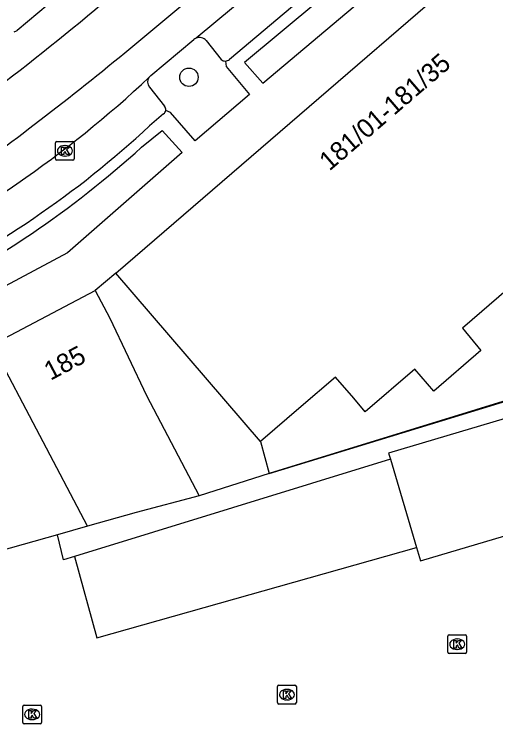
# Model space of a CAD drawing. Extents: x 159718 to 160783, y 383290 to 384030.
# Drawn here: x 159890.69 to 159916.35, y 383623.64 to 383661.42 of the extents above; entities that cross this region are included whole.
import ezdxf

# ---------------------------------------------------------------- set-up
doc = ezdxf.new("R2010")
doc.units = 0
for name, color, linetype in [('IMGEO_Boom', 7, 'Continuous'), ('IMGEO_Groenvoorziening', 7, 'Continuous'), ('IMGEO_Hek', 7, 'Continuous'), ('IMGEO_Kolk', 7, 'Continuous'), ('IMGEO_Pand', 7, 'Continuous'), ('IMGEO_Pand_nummerreeks', 7, 'Continuous'), ('IMGEO_Parkeervlak_open', 7, 'Continuous'), ('IMGEO_Rijbaan_lokaal_gesloten', 7, 'Continuous'), ('IMGEO_Rijbaan_lokaal_open', 7, 'Continuous'), ('IMGEO_Voetpad_open', 7, 'Continuous')]:
    doc.layers.add(name, color=color, linetype=linetype)

msp = doc.modelspace()

# ---------------------------------------------------------------- linework, layer by layer
at = {"layer": 'IMGEO_Boom'}
msp.add_circle((159899.999, 383658.062), 0.489, dxfattribs=at)
at = {"layer": 'IMGEO_Groenvoorziening'}
msp.add_lwpolyline([(159904.273, 383636.97), (159900.553, 383635.781)], dxfattribs=at)
at = {"layer": 'IMGEO_Hek'}
msp.add_lwpolyline([(159903.808, 383638.662), (159904.273, 383636.97), (159927.901, 383644.185)], dxfattribs=at)
at = {"layer": 'IMGEO_Kolk'}
for p, q in [((159892.893, 383653.72), (159892.893, 383654.572)), ((159892.968, 383654.646), (159893.82, 383654.646)), ((159893.381, 383654.426), (159893.406, 383654.426)), ((159893.894, 383654.572), (159893.894, 383653.72)), ((159893.82, 383653.646), (159892.968, 383653.646)), ((159893.404, 383653.866), (159893.379, 383653.866)), ((159913.865, 383628.378), (159914.717, 383628.378)), ((159913.79, 383627.452), (159913.79, 383628.304)), ((159914.278, 383628.158), (159914.303, 383628.158)), ((159914.791, 383628.304), (159914.791, 383627.452)), ((159914.301, 383627.598), (159914.276, 383627.598)), ((159914.717, 383627.378), (159913.865, 383627.378)), ((159904.796, 383625.695), (159905.648, 383625.695)), ((159904.721, 383624.769), (159904.721, 383625.621)), ((159905.209, 383625.475), (159905.234, 383625.475)), ((159905.722, 383625.621), (159905.722, 383624.769)), ((159905.232, 383624.915), (159905.207, 383624.915)), ((159891.148, 383623.717), (159891.148, 383624.569)), ((159891.223, 383624.643), (159892.075, 383624.643)), ((159892.149, 383624.569), (159892.149, 383623.717)), ((159905.648, 383624.695), (159904.796, 383624.695)), ((159891.636, 383624.423), (159891.661, 383624.423)), ((159891.659, 383623.863), (159891.634, 383623.863)), ((159892.075, 383623.643), (159891.223, 383623.643))]:
    msp.add_line(p, q, dxfattribs=at)
for points in [[(159892.893, 383653.72), (159892.893, 383654.572)], [(159892.968, 383654.646), (159893.82, 383654.646)], [(159893.894, 383654.572), (159893.894, 383653.72)], [(159893.214, 383654.346), (159893.337, 383654.346), (159893.337, 383654.195), (159893.467, 383654.346), (159893.631, 383654.346), (159893.485, 383654.195), (159893.638, 383653.946), (159893.486, 383653.946), (159893.401, 383654.11), (159893.337, 383654.043), (159893.337, 383653.946), (159893.214, 383653.946), (159893.214, 383654.346)], [(159893.82, 383653.646), (159892.968, 383653.646)], [(159913.865, 383628.378), (159914.717, 383628.378)], [(159913.79, 383627.452), (159913.79, 383628.304)], [(159914.111, 383628.078), (159914.234, 383628.078), (159914.234, 383627.927), (159914.364, 383628.078), (159914.528, 383628.078), (159914.382, 383627.927), (159914.535, 383627.678), (159914.383, 383627.678), (159914.298, 383627.842), (159914.234, 383627.775), (159914.234, 383627.678), (159914.111, 383627.678), (159914.111, 383628.078)], [(159914.791, 383628.304), (159914.791, 383627.452)], [(159914.717, 383627.378), (159913.865, 383627.378)], [(159904.796, 383625.695), (159905.648, 383625.695)], [(159904.721, 383624.769), (159904.721, 383625.621)], [(159905.042, 383625.395), (159905.165, 383625.395), (159905.165, 383625.244), (159905.295, 383625.395), (159905.459, 383625.395), (159905.313, 383625.244), (159905.466, 383624.995), (159905.314, 383624.995), (159905.229, 383625.159), (159905.165, 383625.092), (159905.165, 383624.995), (159905.042, 383624.995), (159905.042, 383625.395)], [(159905.722, 383625.621), (159905.722, 383624.769)], [(159891.148, 383623.717), (159891.148, 383624.569)], [(159891.223, 383624.643), (159892.075, 383624.643)], [(159892.149, 383624.569), (159892.149, 383623.717)], [(159905.648, 383624.695), (159904.796, 383624.695)], [(159891.469, 383624.343), (159891.592, 383624.343), (159891.592, 383624.192), (159891.722, 383624.343), (159891.886, 383624.343), (159891.74, 383624.192), (159891.893, 383623.943), (159891.741, 383623.943), (159891.656, 383624.107), (159891.592, 383624.04), (159891.592, 383623.943), (159891.469, 383623.943), (159891.469, 383624.343)], [(159892.075, 383623.643), (159891.223, 383623.643)]]:
    msp.add_lwpolyline(points, dxfattribs=at)
for centre, start, end in [((159892.97, 383654.57), 91.552, 178.448), ((159892.97, 383654.57), 91.552, 178.448), ((159893.818, 383654.57), 1.552, 88.448), ((159893.818, 383654.57), 1.552, 88.448), ((159892.97, 383653.722), 181.552, 268.448), ((159892.97, 383653.722), 181.552, 268.448), ((159893.818, 383653.722), 271.552, 358.448), ((159893.818, 383653.722), 271.552, 358.448), ((159913.867, 383628.302), 91.552, 178.448), ((159913.867, 383628.302), 91.552, 178.448), ((159914.715, 383628.302), 1.552, 88.448), ((159914.715, 383628.302), 1.552, 88.448), ((159913.867, 383627.454), 181.552, 268.448), ((159913.867, 383627.454), 181.552, 268.448), ((159914.715, 383627.454), 271.552, 358.448), ((159914.715, 383627.454), 271.552, 358.448), ((159904.798, 383625.619), 91.552, 178.448), ((159904.798, 383625.619), 91.552, 178.448), ((159905.646, 383625.619), 1.552, 88.448), ((159905.646, 383625.619), 1.552, 88.448), ((159891.225, 383624.567), 91.552, 178.448), ((159891.225, 383624.567), 91.552, 178.448), ((159892.073, 383624.567), 1.552, 88.448), ((159892.073, 383624.567), 1.552, 88.448), ((159904.798, 383624.771), 181.552, 268.448), ((159904.798, 383624.771), 181.552, 268.448), ((159905.646, 383624.771), 271.552, 358.448), ((159905.646, 383624.771), 271.552, 358.448), ((159891.225, 383623.719), 181.552, 268.448), ((159891.225, 383623.719), 181.552, 268.448), ((159892.073, 383623.719), 271.552, 358.448), ((159892.073, 383623.719), 271.552, 358.448)]:
    msp.add_arc(centre, 0.0765, start, end, dxfattribs=at)
for centre, major_axis, ratio, start_param, end_param in [((159893.38, 383654.146), (-0.387, 0.002), 0.722429, 4.712389, 7.853982), ((159893.405, 383654.146), (-0.39, 0.002), 0.717154, 1.570796, 4.712389), ((159914.277, 383627.878), (-0.387, 0.002), 0.722429, 4.712389, 7.853982), ((159914.302, 383627.878), (-0.39, 0.002), 0.717154, 1.570796, 4.712389), ((159905.208, 383625.195), (-0.387, 0.002), 0.722429, 4.712389, 7.853982), ((159905.233, 383625.195), (-0.39, 0.002), 0.717154, 1.570796, 4.712389), ((159891.635, 383624.143), (-0.387, 0.002), 0.722429, 4.712389, 7.853982), ((159891.66, 383624.143), (-0.39, 0.002), 0.717154, 1.570796, 4.712389)]:
    msp.add_ellipse(centre, major_axis=major_axis, ratio=ratio, start_param=start_param, end_param=end_param, dxfattribs=at)
at = {"layer": 'IMGEO_Pand'}
for points in [[(159896.105, 383647.633), (159924.039, 383671.703)], [(159933.112, 383660.677), (159930.75, 383658.654), (159928.75, 383656.911), (159929.967, 383655.515), (159927.937, 383653.745), (159927.747, 383654.002), (159925.242, 383651.86), (159924.196, 383652.991), (159921.738, 383650.872), (159917.025, 383646.81), (159914.578, 383644.701), (159915.553, 383643.507), (159913.041, 383641.356), (159912.033, 383642.515), (159909.393, 383640.252), (159908.776, 383640.972), (159907.807, 383642.101), (159905.987, 383640.536), (159903.808, 383638.662)], [(159903.808, 383638.662), (159896.105, 383647.633)], [(159889.499, 383643.81), (159894.999, 383646.703)], [(159894.999, 383646.703), (159895.779, 383645.232), (159897.736, 383641.12), (159900.553, 383635.781)], [(159894.592, 383634.158), (159889.499, 383643.81)], [(159926.534, 383636.604), (159926.464, 383636.842), (159930.342, 383637.992), (159928.97, 383642.619), (159925.092, 383641.47), (159924.854, 383642.272), (159910.636, 383638.057), (159910.734, 383637.727)], [(159910.734, 383637.727), (159912.128, 383633.029)], [(159900.553, 383635.781), (159897.181, 383634.886), (159894.592, 383634.158)], [(159912.128, 383633.029), (159912.339, 383632.316), (159920.184, 383634.642)], [(159894.592, 383634.158), (159892.998, 383633.71)], [(159892.998, 383633.71), (159886.801, 383631.969)]]:
    msp.add_lwpolyline(points, dxfattribs=at)
at = {"layer": 'IMGEO_Parkeervlak_open'}
for points in [[(159900.919, 383660.01), (159901.725, 383659.002)], [(159897.892, 383657.531), (159898.704, 383656.514)], [(159910.734, 383637.727), (159893.909, 383632.552)]]:
    msp.add_lwpolyline(points, dxfattribs=at)
for centre, radius, start, end in [((159900.566, 383659.719), 0.457, 39.4661, 113.72), ((159901.938, 383659.254), 0.33, 229.8118, 270.3076), ((159898.246, 383657.803), 0.447, 143.7668, 217.5159), ((159898.484, 383656.337), 0.283, 352.3652, 38.8204)]:
    msp.add_arc(centre, radius, start, end, dxfattribs=at)
at = {"layer": 'IMGEO_Rijbaan_lokaal_gesloten'}
for points in [[(159896.58, 383659.364), (159926.54, 383684.316)], [(159910.12, 383668.23), (159900.382, 383660.138)], [(159893.133, 383662.5), (159893.052, 383662.413), (159890.846, 383660.553)], [(159897.886, 383658.067), (159897.975, 383658.158), (159900.268, 383660.067)]]:
    msp.add_lwpolyline(points, dxfattribs=at)
for centre, radius, start, end in [((159804.865, 383769.238), 140.342, 307.03078, 310.36981), ((159890.563, 383660.945), 0.483, 285.4857, 305.8446), ((159900.544, 383659.751), 0.42, 112.71, 131.1199), ((159805.485, 383769.542), 142.96, 307.11884, 309.58386), ((159857.323, 383701.246), 59.244, 295.69519, 313.21063), ((159861.562, 383693.873), 48.79, 294.1031, 308.2338)]:
    msp.add_arc(centre, radius, start, end, dxfattribs=at)
at = {"layer": 'IMGEO_Rijbaan_lokaal_open'}
for points in [[(159922.543, 383642.597), (159904.273, 383636.97)], [(159903.808, 383638.662), (159904.273, 383636.97)], [(159893.909, 383632.552), (159893.313, 383632.369), (159892.998, 383633.71)], [(159893.909, 383632.552), (159895.091, 383628.211), (159912.128, 383633.029)]]:
    msp.add_lwpolyline(points, dxfattribs=at)
at = {"layer": 'IMGEO_Voetpad_open'}
for points in [[(159910.901, 383666.363), (159902.161, 383659.006)], [(159902.959, 383658.85), (159903.931, 383657.753), (159911.77, 383664.356), (159910.882, 383665.445), (159902.959, 383658.85)], [(159901.94, 383658.924), (159901.989, 383658.634), (159903.23, 383657.15), (159900.332, 383654.67), (159899.021, 383656.187), (159898.764, 383656.299)], [(159898.647, 383656.107), (159897.901, 383655.468)], [(159897.477, 383654.337), (159898.57, 383655.23), (159899.648, 383654.048)], [(159899.648, 383654.048), (159893.528, 383648.717), (159885.84, 383644.622), (159885.148, 383645.996)], [(159896.105, 383647.633), (159894.999, 383646.703)]]:
    msp.add_lwpolyline(points, dxfattribs=at)
for centre, radius, start, end in [((159901.942, 383659.258), 0.334, 269.6835, 311.0303), ((159898.488, 383656.335), 0.278, 304.7844, 352.5014), ((159861.618, 383694.703), 53.44, 295.8372, 312.7614), ((159861.889, 383693.658), 53.034, 296.0123, 312.1471)]:
    msp.add_arc(centre, radius, start, end, dxfattribs=at)

# ---------------------------------------------------------------- texts
at = {"layer": 'IMGEO_Pand_nummerreeks'}
for s, rotation, p in [('181/01-181/35', 40.7087, (159907.484, 383653.038)), ('185', 27.8116, (159892.626, 383641.899))]:
    msp.add_text(s, height=1, rotation=rotation, dxfattribs=at).set_placement(p)

doc.saveas('drawing.dxf')
